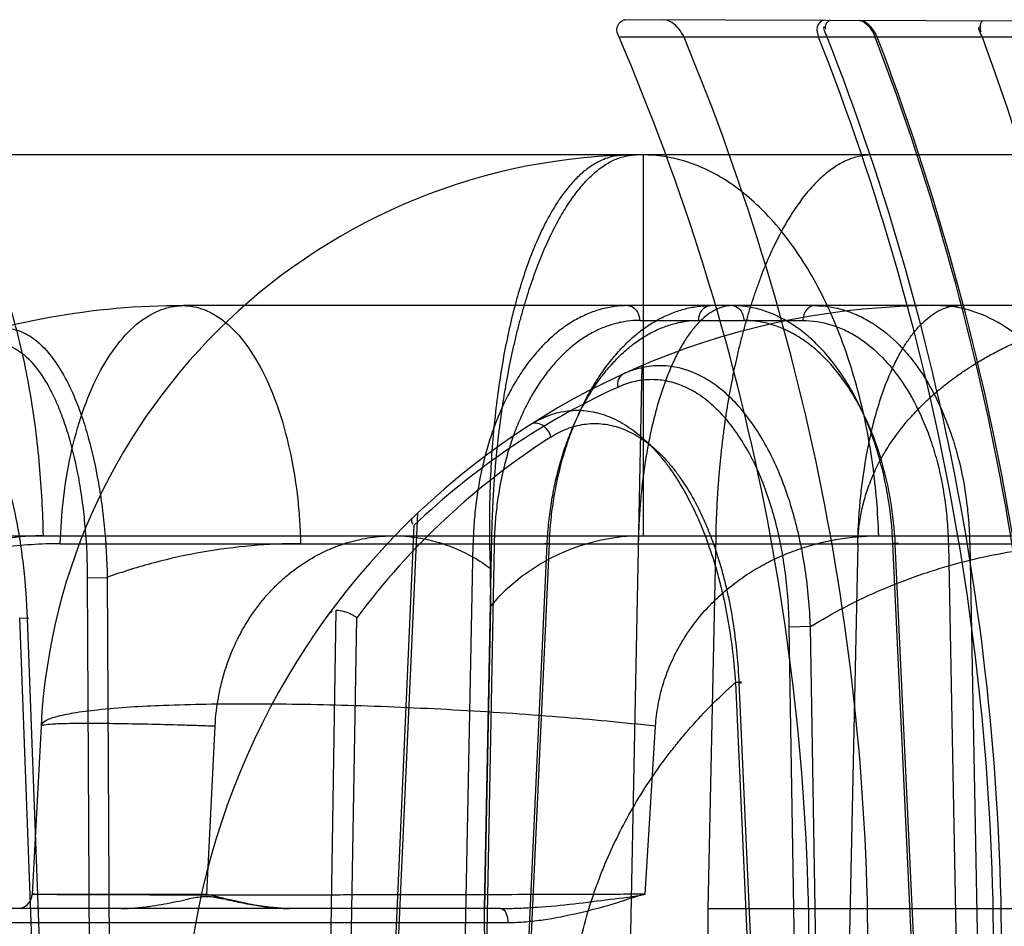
# Model space of a CAD drawing. Header units: millimetres. Extents: x 0 to 297, y 0 to 210.
# Tile 326 of 499: x 145.075 to 145.212, y 160.015 to 160.141. Entities that reach past the tile are written whole.
import ezdxf

# ---------------------------------------------------------------- set-up
doc = ezdxf.new("R2010")
doc.units = ezdxf.units.MM
doc.header["$LTSCALE"] = 16.335
doc.layers.add('INTFCLR_1', color=7, linetype='CONTINUOUS')
doc.layers.add('INTFCLR_144815', color=7, linetype='CONTINUOUS')

msp = doc.modelspace()

# ---------------------------------------------------------------- linework, layer by layer
at = {"layer": 'INTFCLR_1', "color": 9, "linetype": 'Continuous'}
for p, q in [((145.2620396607, 160.1409460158), (145.1593262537, 160.1413045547)), ((145.2627983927, 160.1388507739), (145.1584538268, 160.1388507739))]:
    msp.add_line(p, q, dxfattribs=at)
at = {"layer": 'INTFCLR_1', "color": 6, "linetype": 'Continuous'}
for centre, radius, start, end in [((144.8604348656, 160.0104647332), 0.3244969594, 359.185294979, 23.3062919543), ((144.8588220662, 160.0104647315), 0.3343146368, 359.2092219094, 22.5833847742), ((144.8604345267, 160.0104647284), 0.3502014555, 359.2450980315, 21.5064681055), ((144.8602872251, 160.0104646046), 0.3514637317, 359.2478295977, 21.4254278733), ((144.8589677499, 160.0104646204), 0.3589132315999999, 359.2634397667, 20.9595063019), ((144.8588208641, 160.0104645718), 0.3593183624, 359.2642780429, 20.9347710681), ((144.8601405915, 160.0104646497), 0.3717883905, 359.2889439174, 20.2013567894)]:
    msp.add_arc(centre, radius, start, end, dxfattribs=at)
for points, knots in [([(145.1584538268, 160.1388507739), (145.1582654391, 160.1392880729), (145.1578721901, 160.1402914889), (145.1588121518, 160.1413063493), (145.1593262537, 160.1413045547)], [0, 0, 0, 0, 0.4808365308, 1, 1, 1, 1]), ([(145.1675019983, 160.1388507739), (145.1673146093, 160.1393013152), (145.1666467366, 160.1403703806), (145.1654716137, 160.1412831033), (145.1646816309, 160.1412858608)], [0, 0, 0, 0, 0.3818295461, 1, 1, 1, 1]), ([(145.1870203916, 160.1412078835), (145.186568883, 160.1412094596), (145.1857347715, 160.1402393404), (145.1860774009, 160.139297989), (145.1862536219, 160.1388507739)], [0, 0, 0, 0, 0.484353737, 1, 1, 1, 1]), ([(145.194419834, 160.1388507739), (145.1942540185, 160.1392842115), (145.1936840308, 160.140280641), (145.1926376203, 160.1411882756), (145.1919291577, 160.1411907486)], [0, 0, 0, 0, 0.3957839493, 1, 1, 1, 1]), ([(145.1919343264, 160.1411907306), (145.1923988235, 160.1411891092), (145.1933628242, 160.140379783), (145.1939046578, 160.1394467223), (145.1941329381, 160.1388507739)], [0, 0, 0, 0, 0.421248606, 1, 1, 1, 1])]:
    msp.add_open_spline(points, degree=3, knots=knots, dxfattribs=at)
for points in [[(145.1874626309, 160.1388507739), (145.1872764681, 160.139325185), (145.1866820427, 160.1403572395), (145.1871916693, 160.1403554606)], [(145.1879235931, 160.1412047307), (145.1874480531, 160.1412063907), (145.1870153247, 160.1404244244), (145.1871890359, 160.1399817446)], [(145.2090583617, 160.1388507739), (145.2088847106, 160.139322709), (145.2082460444, 160.140329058), (145.2087489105, 160.1403273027)], [(145.2092028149, 160.141130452), (145.2086860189, 160.1411322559), (145.2086532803, 160.140110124), (145.2088317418, 160.139625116)]]:
    msp.add_open_spline(points, degree=3, dxfattribs=at)
at = {"layer": 'INTFCLR_144815', "color": 9, "linetype": 'Continuous'}
for p, q in [((145.2632842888, 160.1224647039), (145.0568235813, 160.1224647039)), ((145.1618235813, 160.1224647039), (145.1618235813, 160.0693955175)), ((145.3686807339, 160.1014647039), (145.0977518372, 160.1014647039)), ((145.1613031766, 160.099401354), (145.1840602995, 160.099401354)), ((145.127067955, 159.997991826), (145.1304030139, 160.0725610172)), ((145.1298885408, 160.0708246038), (145.1265582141, 159.9964647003)), ((145.0341136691, 160.0693955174), (145.4308861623, 160.0693955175)), ((145.0806249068, 160.0682964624), (145.4036327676, 160.0682964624)), ((145.1367670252, 159.9979918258), (145.1381259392, 160.0682964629)), ((145.1410526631, 160.0682232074), (145.1396700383, 159.9964647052)), ((145.1451100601, 159.9964647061), (145.1484395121, 160.0682232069)), ((145.1487270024, 160.0682964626), (145.145469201, 159.9979918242)), ((145.199957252, 159.9964647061), (145.196600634, 160.0682964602)), ((145.2002826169, 159.9964647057), (145.1969333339, 160.0682232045)), ((145.2043201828, 160.0682232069), (145.207292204, 160.0682964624)), ((145.2043201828, 160.0682232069), (145.2057226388, 159.9964647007)), ((145.207292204, 160.0682964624), (145.2086922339, 159.996464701)), ((145.0843793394, 160.0635331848), (145.0871743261, 160.0636064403)), ((145.0843793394, 160.0635331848), (145.0847450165, 159.996464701)), ((145.0871743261, 160.0636064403), (145.0875361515, 159.9964647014)), ((145.0772680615, 159.9964647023), (145.0749676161, 160.0579617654)), ((145.0749676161, 160.0579617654), (145.0762362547, 160.0579276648)), ((145.0749676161, 160.0579617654), (145.0762362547, 160.0579276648)), ((145.1190218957, 160.0589787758), (145.118008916, 159.997991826)), ((145.1208950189, 159.9964647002), (145.1219123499, 160.0579490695)), ((145.0783501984, 159.9964647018), (145.0760564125, 160.0578885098)), ((145.1851107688, 160.056737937), (145.1821587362, 160.0566646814)), ((145.1831701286, 159.9964647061), (145.1821587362, 160.0566646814)), ((145.1861200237, 159.9964647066), (145.1851107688, 160.056737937)), ((145.1746590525, 160.0489666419), (145.1770268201, 159.9964647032)), ((145.1751455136, 160.0488933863), (145.1775070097, 159.9964647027)), ((145.0779387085, 160.0428610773), (145.0767120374, 160.019454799)), ((145.1621125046, 160.0194547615), (145.1635422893, 160.0428609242)), ((145.0767120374, 160.0194547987), (145.101025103, 160.0194547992)), ((145.1419469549, 160.0174647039), (144.5772685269, 160.0174647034)), ((145.1429820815, 160.0154746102), (145.0441145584, 160.0154746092))]:
    msp.add_line(p, q, dxfattribs=at)
at = {"layer": 'INTFCLR_144815', "color": 6, "linetype": 'Continuous'}
for p, q in [((145.1616179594, 160.0930721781), (145.1596739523, 159.9964647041)), ((145.1397258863, 160.0174647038), (145.1407415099, 160.0693955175)), ((145.1719169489, 160.0693955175), (145.1708193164, 160.0174647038)), ((145.1410526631, 160.0682232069), (145.1381259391, 160.0682964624)), ((145.1487270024, 160.0682964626), (145.1480078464, 160.0682816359)), ((145.1487270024, 160.0682964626), (145.1480078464, 160.0682816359)), ((145.1917144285, 160.0682964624), (145.1901625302, 159.9964647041)), ((145.1405104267, 160.0648696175), (145.1405502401, 160.0596011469)), ((145.1405502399, 160.0596011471), (145.1397258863, 160.0174647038)), ((145.101025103, 160.0194547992), (145.1021902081, 160.0428613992)), ((145.1708193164, 160.0174647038), (145.170845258, 160.0109532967)), ((145.1708193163, 160.0174647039), (145.3076205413, 160.0174647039))]:
    msp.add_line(p, q, dxfattribs=at)
at = {"layer": 'INTFCLR_144815', "color": 7, "linetype": 'Continuous'}
msp.add_line((145.1024254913, 160.0189737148), (145.1033567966, 160.018800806), dxfattribs=at)
at = {"layer": 'INTFCLR_144815', "color": 9, "linetype": 'Continuous'}
for centre, radius, start, end in [((145.1618235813, 160.0384647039), 0.084, 90.0000000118, 176.9999999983), ((145.0977518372, 159.9964647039), 0.105, 90.0000000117, 110.4462101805), ((145.2027518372, 159.9964647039), 0.105, 90.0000000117, 176.9999999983), ((145.2010530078, 159.9965016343), 0.1028996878, 114.572943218, 133.7563142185), ((145.2044500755, 159.9965019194), 0.1028992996, 122.6350807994, 143.3332879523), ((145.1618235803, 160.0413955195), 0.0279999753, 89.99999790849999, 139.4432394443), ((145.0746149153, 160.0195647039), 0.0021, 270.0000000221, 357.0000000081)]:
    msp.add_arc(centre, radius, start, end, dxfattribs=at)
at = {"layer": 'INTFCLR_144815', "color": 6, "linetype": 'Continuous'}
msp.add_ellipse((144.8596077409, 158.7217650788), major_axis=(0, 7.284284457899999), ratio=0.0390783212, start_param=-1.4483509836, end_param=-1.3919686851, dxfattribs=at)
at = {"layer": 'INTFCLR_144815', "color": 9, "linetype": 'Continuous'}
for points, knots in [([(145.0568235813, 160.1224647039), (145.0581203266, 160.1224647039), (145.0610328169, 160.1217234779), (145.0649864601, 160.1186123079), (145.0686519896, 160.1135863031), (145.0719024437, 160.1067591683), (145.0745808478, 160.0984392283), (145.0765642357, 160.0891012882), (145.0778027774, 160.07930563), (145.0781583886, 160.0726801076), (145.0782242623, 160.0693955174)], [0, 0, 0, 0, 0.0639202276, 0.1425429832, 0.2433331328, 0.368165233, 0.5137645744, 0.6732389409, 0.8380607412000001, 1, 1, 1, 1]), ([(145.194618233, 160.0693955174), (145.1945171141, 160.0726857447), (145.1939674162, 160.0793493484), (145.1920531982, 160.0891902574), (145.1889790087, 160.098585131), (145.1848107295, 160.1069675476), (145.1797294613, 160.1138404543), (145.173998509, 160.1188495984), (145.1679499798, 160.1218129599), (145.1637811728, 160.1224647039), (145.161823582, 160.1224647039)], [0, 0, 0, 0, 0.1453757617, 0.2946538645, 0.4417901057, 0.5806221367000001, 0.7063563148, 0.8169234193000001, 0.9135464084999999, 1, 1, 1, 1]), ([(145.0806249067, 160.0682964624), (145.0806776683, 160.0703510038), (145.0809634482, 160.0745032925), (145.0819587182, 160.0806394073), (145.0835552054, 160.0864938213), (145.0857159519, 160.0917158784), (145.0883488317, 160.0960025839), (145.0913196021, 160.0991472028), (145.0940669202, 160.1007794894), (145.0959774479, 160.1013049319), (145.0970012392, 160.1014422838), (145.0975036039, 160.1014647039), (145.0977518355, 160.1014647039)], [0, 0, 0, 0, 0.1530411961, 0.3094659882, 0.4621804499, 0.6039100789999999, 0.7289310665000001, 0.8347633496, 0.923165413, 0.9626138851, 0.9815155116, 1, 1, 1, 1]), ([(145.0977518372, 160.1014647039), (145.0987341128, 160.1014647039), (145.1008785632, 160.1010331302), (145.1039082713, 160.0991307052), (145.1067416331, 160.0959850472), (145.1092483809, 160.0917015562), (145.1113080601, 160.0864838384), (145.1128300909, 160.0806335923), (145.1136239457, 160.0755055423), (145.1139411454, 160.0718700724), (145.1140408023, 160.0700690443), (145.114081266, 160.0690529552), (145.1140962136, 160.0685480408), (145.1141023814, 160.0682964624)], [0, 0, 0, 0, 0.0740509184, 0.1604989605, 0.2652864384, 0.3902467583, 0.5327638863, 0.6868796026, 0.8450570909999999, 0.9233402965, 0.9619201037, 0.981028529, 1, 1, 1, 1]), ([(145.1596714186, 160.1014647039), (145.1599224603, 160.1014647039), (145.1604592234, 160.1012927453), (145.1611171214, 160.1005543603), (145.1612973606, 160.099830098), (145.1613031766, 160.099401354)], [0, 0, 0, 0, 0.2620893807, 0.5523467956, 1, 1, 1, 1]), ([(145.1695358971, 160.099401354), (145.1695401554, 160.0997152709), (145.1696563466, 160.1003241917), (145.1701667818, 160.1011579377), (145.1708162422, 160.1014647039), (145.171167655, 160.1014647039)], [0, 0, 0, 0, 0.3284164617, 0.6323895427, 1, 1, 1, 1]), ([(145.1966006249, 160.0682964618), (145.19649988, 160.0704907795), (145.1961562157, 160.073758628), (145.1954100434, 160.077498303), (145.1948899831, 160.0795811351), (145.1940402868, 160.0825667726), (145.1927940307, 160.0858994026), (145.1912129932, 160.0890132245), (145.1902427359, 160.090667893), (145.1887843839, 160.09293338), (145.1871236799, 160.0950060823), (145.1852592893, 160.0967906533), (145.1840341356, 160.0978420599), (145.1818664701, 160.0994091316), (145.1794651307, 160.1005515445), (145.1773489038, 160.1011179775), (145.1759570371, 160.1013835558), (145.1748979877, 160.1014647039), (145.1741958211, 160.1014647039)], [0, 0, 0, 0, 0.1509213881, 0.2250374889, 0.2618772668, 0.2983843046, 0.4383152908, 0.5053450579, 0.538117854, 0.5700538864, 0.690481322, 0.7191733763, 0.7473256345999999, 0.8013345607, 0.9027109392, 0.9273849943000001, 0.9517570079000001, 1, 1, 1, 1]), ([(145.1741958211, 160.1014647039), (145.174511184, 160.1014647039), (145.1752171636, 160.1011700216), (145.1757240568, 160.1002985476), (145.1758240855, 160.0996588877), (145.175827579, 160.099401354)], [0, 0, 0, 0, 0.3298815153, 0.7305851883, 1, 1, 1, 1]), ([(145.1856920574, 160.1014647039), (145.1853766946, 160.1014647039), (145.1846707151, 160.1011700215), (145.1841638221, 160.1002985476), (145.184063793, 160.0996588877), (145.1840602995, 160.099401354)], [0, 0, 0, 0, 0.3298814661, 0.7305851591, 1, 1, 1, 1]), ([(145.1856920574, 160.1014647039), (145.187090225, 160.1014647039), (145.1892245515, 160.1011340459), (145.1915516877, 160.1002305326), (145.1928651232, 160.0995621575), (145.1948724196, 160.0983679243), (145.1970514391, 160.0965378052), (145.1989448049, 160.0943679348), (145.1999952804, 160.0929742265), (145.2015618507, 160.0906813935), (145.2028931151, 160.0881647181), (145.204004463, 160.0855002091), (145.2047170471, 160.0835968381), (145.2058149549, 160.0801027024), (145.2065650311, 160.0764644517), (145.2069737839, 160.0732653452), (145.2071859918, 160.0710657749), (145.2072696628, 160.0694058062), (145.207292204, 160.0682964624)], [0, 0, 0, 0, 0.0967726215, 0.1466634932, 0.1724126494, 0.1986879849, 0.3082506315, 0.3671893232, 0.3978419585, 0.428988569, 0.5593572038, 0.5937401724, 0.6288229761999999, 0.6999849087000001, 0.8470743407, 0.8850523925, 0.9232021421, 1, 1, 1, 1]), ([(145.2263114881, 160.0682964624), (145.2262387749, 160.0703548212), (145.2258419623, 160.0745327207), (145.2244606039, 160.0806977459), (145.2222400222, 160.0865851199), (145.2192274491, 160.0918359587), (145.2155557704, 160.0961318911), (145.2114321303, 160.0992442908), (145.2077404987, 160.100798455), (145.2051824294, 160.1013060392), (145.2037823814, 160.1014423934), (145.2030931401, 160.1014647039), (145.2027518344, 160.1014647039)], [0, 0, 0, 0, 0.1386504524, 0.2817150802, 0.4241078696, 0.5606356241, 0.6872225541, 0.8019503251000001, 0.9053638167, 0.9536163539, 0.9770240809, 1, 1, 1, 1]), ([(145.1613031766, 160.099401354), (145.1607211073, 160.0994013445), (145.1595499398, 160.0993227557), (145.1578118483, 160.0989687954), (145.1561026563, 160.0983812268), (145.1544354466, 160.0975664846), (145.1528227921, 160.0965305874), (145.1512761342, 160.0952815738), (145.1498053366, 160.0938290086), (145.1484205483, 160.0921828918), (145.1471306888, 160.0903553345), (145.1459456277, 160.0883590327), (145.1448727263, 160.0862088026), (145.1439198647, 160.0839191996), (145.1430931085, 160.0815058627), (145.1423988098, 160.0789855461), (145.1418418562, 160.0763772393), (145.1414257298, 160.0737008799), (145.1411540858, 160.0709758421), (145.1410703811, 160.0691431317), (145.1410526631, 160.0682232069)], [0, 0, 0, 0, 0.0428598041, 0.0861260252, 0.1302454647, 0.1755806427, 0.2224378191, 0.2710811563, 0.3217017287, 0.3744176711, 0.4292701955, 0.4862291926, 0.5451979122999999, 0.6060681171, 0.6687039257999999, 0.732915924, 0.7984459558, 0.8649858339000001, 0.9322501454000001, 1, 1, 1, 1]), ([(145.1484395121, 160.0682232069), (145.1484822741, 160.0691449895), (145.1486161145, 160.0709814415), (145.1489624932, 160.0737096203), (145.1494521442, 160.0763878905), (145.1500805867, 160.0789964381), (145.1508437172, 160.0815158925), (145.1517362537, 160.0839282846), (145.1527516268, 160.0862172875), (145.1538833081, 160.0883670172), (145.1551228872, 160.0903625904), (145.1564624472, 160.0921891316), (145.1578917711, 160.0938341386), (145.1594018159, 160.0952857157), (145.160982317, 160.0965339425), (145.1626229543, 160.097568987), (145.1643114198, 160.0983826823), (145.1660346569, 160.0989691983), (145.1677798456, 160.0993225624), (145.1689535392, 160.0994013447), (145.1695358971, 160.099401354)], [0, 0, 0, 0, 0.0673777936, 0.1343722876, 0.200708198, 0.266075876, 0.330185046, 0.3928123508, 0.4537711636, 0.5128970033, 0.5700590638, 0.6251471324, 0.6781122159, 0.7289825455, 0.7778651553, 0.8249141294, 0.8703389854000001, 0.9144084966, 0.9574782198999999, 1, 1, 1, 1]), ([(145.1969333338, 160.0682232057), (145.196837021, 160.0702859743), (145.1965114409, 160.0733578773), (145.1958064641, 160.076872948), (145.195315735, 160.0788307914), (145.1945140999, 160.0816374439), (145.1933393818, 160.0847703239), (145.1918493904, 160.0876970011), (145.1909352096, 160.0892523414), (145.1895612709, 160.0913821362), (145.18799696, 160.0933303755), (145.1862415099, 160.0950077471), (145.1850879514, 160.0959961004), (145.1830469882, 160.0974692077), (145.1807866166, 160.0985428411), (145.1787949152, 160.0990755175), (145.177484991, 160.0993251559), (145.1764883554, 160.0994013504), (145.175827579, 160.099401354)], [0, 0, 0, 0, 0.1508433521, 0.2249273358, 0.2617537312, 0.2982487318, 0.4381452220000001, 0.5051692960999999, 0.5379420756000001, 0.5698801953, 0.6903298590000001, 0.719030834, 0.7471927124, 0.801223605, 0.9026576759, 0.9273466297, 0.9517322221, 1, 1, 1, 1]), ([(145.1840602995, 160.099401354), (145.1853730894, 160.0994013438), (145.1873771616, 160.0990906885), (145.1895616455, 160.0982410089), (145.1907945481, 160.0976128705), (145.1926787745, 160.0964902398), (145.1947238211, 160.0947699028), (145.1964999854, 160.0927302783), (145.1974853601, 160.0914202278), (145.198954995, 160.0892648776), (145.200203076, 160.0868991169), (145.2012447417, 160.0843946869), (145.2019126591, 160.0826054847), (145.2029414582, 160.0793208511), (145.2036430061, 160.075900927), (145.2040247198, 160.0728939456), (145.204222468, 160.0708263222), (145.2042997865, 160.0692659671), (145.2043201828, 160.0682232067)], [0, 0, 0, 0, 0.0967196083, 0.1465814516, 0.1723154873, 0.1985769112, 0.3080980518, 0.3670223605, 0.3976698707, 0.4288128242, 0.5591855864, 0.5935743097, 0.628665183, 0.699848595, 0.8469952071, 0.8849909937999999, 0.923160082, 1, 1, 1, 1]), ([(145.07144016, 160.0981145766), (145.0723971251, 160.0983622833), (145.0739986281, 160.0983522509), (145.0756684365, 160.0976585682), (145.0766123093, 160.0970855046), (145.0781461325, 160.095933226), (145.0794698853, 160.0943616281), (145.0806259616, 160.0925799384), (145.0814479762, 160.0911594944), (145.082406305, 160.0892005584), (145.0832446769, 160.0870938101), (145.0838677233, 160.0852802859), (145.0847928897, 160.0822913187), (145.0855172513, 160.0791637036), (145.0860792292, 160.0759386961), (145.0864248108, 160.0736572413), (145.0869128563, 160.0695518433), (145.0871212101, 160.0659957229), (145.0871743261, 160.063606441)], [0, 0, 0, 0, 0.0715343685, 0.1095653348, 0.1299825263, 0.1513156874, 0.2482079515, 0.2760557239, 0.30514592, 0.3668895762, 0.4336871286, 0.4690921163, 0.5056384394, 0.6600890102, 0.7008801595, 0.742547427, 0.8270538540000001, 1, 1, 1, 1]), ([(145.0700482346, 160.096118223), (145.0709445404, 160.0963501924), (145.07244443, 160.0963409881), (145.07400433, 160.0956847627), (145.074883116, 160.095143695), (145.0763104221, 160.0940556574), (145.0775360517, 160.0925728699), (145.0786011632, 160.0908934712), (145.0793575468, 160.0895532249), (145.0802355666, 160.0877047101), (145.0809995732, 160.0857177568), (145.0815639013, 160.0840069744), (145.082398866, 160.0811846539), (145.0830403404, 160.0782321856), (145.0835268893, 160.0751888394), (145.0838216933, 160.0730335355), (145.0842245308, 160.0691516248), (145.0843668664, 160.0657909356), (145.0843793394, 160.0635331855)], [0, 0, 0, 0, 0.0712750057, 0.1090843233, 0.1293826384, 0.1505957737, 0.2470602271, 0.2748170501, 0.3038273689, 0.3654517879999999, 0.4321757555, 0.4675691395, 0.5041169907, 0.6587355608, 0.6996159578, 0.7413933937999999, 0.8261857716, 1, 1, 1, 1]), ([(145.1851107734, 160.056737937), (145.1850148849, 160.0593920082), (145.1846631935, 160.0633466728), (145.1838553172, 160.0678843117), (145.1832824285, 160.0704105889), (145.1823429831, 160.0740051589), (145.1809410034, 160.0780058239), (145.1788540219, 160.0821931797), (145.1771269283, 160.0849738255), (145.1752249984, 160.0874087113), (145.1734808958, 160.0891485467), (145.1720115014, 160.0903230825), (145.1705489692, 160.0913139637), (145.1686520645, 160.092284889), (145.1666440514, 160.0928709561), (145.1650304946, 160.09307911), (145.1634229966, 160.0931188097), (145.1613941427, 160.09284576), (145.1598433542, 160.0923007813), (145.1590874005, 160.091955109)], [0, 0, 0, 0, 0.1568630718, 0.2338628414, 0.272099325, 0.3098286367, 0.4533177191, 0.5213139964, 0.5858671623, 0.6463187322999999, 0.7034258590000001, 0.7308915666, 0.7573216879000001, 0.8076814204, 0.8560835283, 0.8799955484, 0.9036176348, 0.9509035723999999, 1, 1, 1, 1]), ([(145.0760564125, 160.0578885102), (145.0759677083, 160.0602618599), (145.075713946, 160.0637913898), (145.0751805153, 160.0678650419), (145.0748105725, 160.0701341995), (145.0742132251, 160.0733504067), (145.0733419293, 160.0769418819), (145.0721941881, 160.0803525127), (145.0714900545, 160.0821396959), (145.0704684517, 160.0844781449), (145.0692896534, 160.0866360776), (145.0678744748, 160.0884825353), (145.066998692, 160.0894770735), (145.0658721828, 160.0905050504), (145.0646360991, 160.0912594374), (145.0636358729, 160.091638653), (145.062180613, 160.0919870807), (145.0608686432, 160.0918104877), (145.0599623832, 160.091431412)], [0, 0, 0, 0, 0.1730886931, 0.25758449, 0.299355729, 0.3406285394, 0.4959960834, 0.5681057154, 0.6027433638, 0.635939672, 0.7541532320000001, 0.7804338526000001, 0.8053758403, 0.8506741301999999, 0.8910643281, 0.9100052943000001, 0.9284072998, 1, 1, 1, 1]), ([(145.1590874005, 160.091955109), (145.1587835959, 160.0918161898), (145.1582563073, 160.0912228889), (145.1582068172, 160.090462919), (145.1582620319, 160.0900819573)], [0, 0, 0, 0, 0.4646158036, 1, 1, 1, 1]), ([(145.1821587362, 160.0566646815), (145.1821158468, 160.0591856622), (145.1818547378, 160.0629423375), (145.1811668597, 160.0672572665), (145.1806670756, 160.0696555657), (145.1798385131, 160.0730610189), (145.1785803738, 160.0768523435), (145.1766762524, 160.0808227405), (145.1750908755, 160.0834560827), (145.1733372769, 160.0857621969), (145.1717219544, 160.0874104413), (145.170357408, 160.0885229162), (145.1689978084, 160.0894615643), (145.1672301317, 160.090382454), (145.1653537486, 160.090937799), (145.1638440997, 160.0911368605), (145.1623369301, 160.0911764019), (145.1604305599, 160.090921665), (145.1589735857, 160.0904073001), (145.1582620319, 160.0900819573)], [0, 0, 0, 0, 0.1581900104, 0.2356115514, 0.2740051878, 0.3118556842, 0.4555174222, 0.5234378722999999, 0.5878145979, 0.6480219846, 0.7048209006, 0.7321136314, 0.758373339, 0.8083894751, 0.8564744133, 0.8802549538, 0.9037666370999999, 0.9509117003, 1, 1, 1, 1]), ([(145.1461267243, 160.0848875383), (145.1468840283, 160.0853725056), (145.1484556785, 160.0861858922), (145.1505823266, 160.0867539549), (145.1522879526, 160.0869019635), (145.1540020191, 160.0868536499), (145.1557139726, 160.0865039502), (145.1573694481, 160.0858839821), (145.1590506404, 160.0850585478), (145.1610907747, 160.0836703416), (145.1629493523, 160.0819272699), (145.1643619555, 160.0803196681), (145.16575909, 160.078516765), (145.1673767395, 160.0760192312), (145.1687853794, 160.0733110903), (145.1698110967, 160.0709988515), (145.1707809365, 160.0685627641), (145.1716269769, 160.0660392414), (145.1723576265, 160.0634412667), (145.1730214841, 160.060760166), (145.1739842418, 160.055958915), (145.174467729, 160.0517725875), (145.1746590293, 160.048966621)], [0, 0, 0, 0, 0.0497432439, 0.0971253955, 0.12068485, 0.1442484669, 0.1917974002, 0.216416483, 0.2419161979, 0.2952365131, 0.352184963, 0.382386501, 0.4135524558, 0.4782792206, 0.5466654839, 0.5821791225, 0.6181690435, 0.6916724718, 0.7292600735, 0.7674331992, 0.8444288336, 1, 1, 1, 1]), ([(145.1489578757, 160.083155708), (145.1488847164, 160.0834690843), (145.14859724, 160.0841097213), (145.1478634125, 160.0848402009), (145.1469368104, 160.0851727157), (145.1463388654, 160.0850233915), (145.1461267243, 160.0848875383)], [0, 0, 0, 0, 0.2550917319, 0.5430325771, 0.8003098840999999, 1, 1, 1, 1]), ([(145.1489578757, 160.083155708), (145.1496737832, 160.0836138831), (145.1511547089, 160.0843844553), (145.1531595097, 160.084919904), (145.1547629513, 160.085058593), (145.1563696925, 160.085010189), (145.1579722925, 160.0846778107), (145.1595182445, 160.0840878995), (145.1610850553, 160.083302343), (145.1629827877, 160.0819832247), (145.1647028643, 160.0803270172), (145.166006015, 160.0788000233), (145.16729328, 160.0770861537), (145.168776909, 160.0747106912), (145.1700585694, 160.0721361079), (145.1709864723, 160.0699371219), (145.1718591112, 160.0676164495), (145.1726120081, 160.0652120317), (145.173254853, 160.0627364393), (145.1738329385, 160.0601768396), (145.1746526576, 160.0555809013), (145.1750237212, 160.0515775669), (145.1751455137, 160.0488933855)], [0, 0, 0, 0, 0.0497857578, 0.09702488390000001, 0.1204554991, 0.1438593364, 0.190999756, 0.2153894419, 0.2406578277, 0.2935001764, 0.3500181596, 0.3800308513, 0.4110242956, 0.4754942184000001, 0.5437518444, 0.5792497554, 0.6152630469, 0.6889423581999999, 0.7266831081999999, 0.7650595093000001, 0.8426161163, 1, 1, 1, 1]), ([(145.0782242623, 160.0693955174), (145.0772739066, 160.06939542), (145.075378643, 160.0693171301), (145.0725592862, 160.0689650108), (145.0702448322, 160.0684785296), (145.068418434, 160.067972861), (145.0666120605, 160.0673887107), (145.0644120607, 160.0665177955), (145.0618831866, 160.0652528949), (145.0598816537, 160.0640195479), (145.0583498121, 160.0629260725), (145.056871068, 160.0617624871), (145.0551356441, 160.0601895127), (145.0532521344, 160.0581218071), (145.0518606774, 160.0562578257), (145.0508635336, 160.0546857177), (145.0499486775, 160.0530678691), (145.0489694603, 160.0509700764), (145.0480676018, 160.0483489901), (145.0475521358, 160.0460934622), (145.0472881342, 160.0442555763), (145.0472067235, 160.0433263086), (145.0471789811, 160.0428609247)], [0, 0, 0, 0, 0.063431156, 0.1264340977, 0.1894382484, 0.2210834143, 0.2528896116, 0.3161184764, 0.3787953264, 0.4413856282, 0.4728085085, 0.504375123, 0.5669373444, 0.6288857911, 0.6907827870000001, 0.7219098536, 0.7530954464, 0.8147885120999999, 0.8761207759, 0.9377783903, 0.9688829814, 1, 1, 1, 1]), ([(145.1021901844, 160.0428609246), (145.1022612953, 160.0442863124), (145.1025119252, 160.0464131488), (145.103053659, 160.0488399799), (145.1034311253, 160.0501987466), (145.1040535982, 160.0521739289), (145.1049629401, 160.0543869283), (145.1060820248, 160.0564667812), (145.1067666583, 160.0575948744), (145.1078133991, 160.0591918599), (145.1091671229, 160.060919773), (145.1106705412, 160.0624724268), (145.1115498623, 160.0632901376), (145.1128592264, 160.0644268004), (145.1149089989, 160.0659207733), (145.1173551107, 160.0672286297), (145.1193441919, 160.0680385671), (145.1213127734, 160.0686850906), (145.1233141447, 160.0691210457), (145.1262991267, 160.0694573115), (145.1292877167, 160.0693837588), (145.1326856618, 160.0687219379), (145.1347974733, 160.068008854), (145.1361695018, 160.0674186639), (145.1370811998, 160.0669905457), (145.1385664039, 160.0662022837), (145.1397661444, 160.0654182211), (145.1405104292, 160.0648696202)], [0, 0, 0, 0, 0.0785515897, 0.1173953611, 0.1367855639, 0.1561520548, 0.2313760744, 0.2679570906, 0.2860681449, 0.3039893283, 0.3730499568, 0.4064089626, 0.4228702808, 0.4391259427, 0.5018360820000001, 0.5619827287, 0.5912881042, 0.6199571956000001, 0.6759585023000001, 0.7035977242, 0.7852407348, 0.8391385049, 0.8936825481, 0.9075051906, 0.9213412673, 0.9491084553, 1, 1, 1, 1]), ([(145.1635422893, 160.0428609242), (145.1636024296, 160.0438492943), (145.1638378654, 160.0458083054), (145.1644130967, 160.0482019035), (145.1650296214, 160.0500591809), (145.1657463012, 160.0518717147), (145.166820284, 160.0540430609), (145.1681131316, 160.0560763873), (145.1692602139, 160.0576085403), (145.1704769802, 160.0590700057), (145.1721170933, 160.0607688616), (145.1742551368, 160.0625988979), (145.1765353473, 160.0642118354), (145.1789299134, 160.0656071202), (145.1814149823, 160.0667802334), (145.1835478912, 160.0675788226), (145.1852850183, 160.0681105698), (145.1870363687, 160.0685691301), (145.1892480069, 160.0690092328), (145.1919270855, 160.0693255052), (145.1937213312, 160.069394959), (145.194618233, 160.0693955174)], [0, 0, 0, 0, 0.0660669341, 0.1312961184, 0.1638831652, 0.1965747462, 0.261280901, 0.325166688, 0.3570371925, 0.3889348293, 0.452000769, 0.5143242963, 0.5764394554, 0.638100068, 0.6990002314, 0.7595774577, 0.7898744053, 0.8201822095, 0.8803397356, 0.9401578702, 1, 1, 1, 1]), ([(145.0806249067, 160.0682964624), (145.0779215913, 160.0682963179), (145.0724574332, 160.067928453), (145.0664031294, 160.0666829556), (145.0624108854, 160.0655034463), (145.0602345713, 160.0647776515), (145.0582477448, 160.0640287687), (145.0543424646, 160.0624030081), (145.0513550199, 160.0608676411), (145.0489444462, 160.0594177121)], [0, 0, 0, 0, 0.2436289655, 0.4918676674, 0.5552007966, 0.6187534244, 0.6985806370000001, 0.7464829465, 1, 1, 1, 1]), ([(145.1141023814, 160.0682964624), (145.1118132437, 160.0682958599), (145.1072346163, 160.0681006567), (145.1004062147, 160.0672141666), (145.0936922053, 160.0657444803), (145.0893151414, 160.0643805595), (145.0871743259, 160.0636064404)], [0, 0, 0, 0, 0.2500726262, 0.499916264, 0.7513103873, 1, 1, 1, 1]), ([(145.185110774, 160.0567379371), (145.1866550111, 160.0576894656), (145.1899506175, 160.0595600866), (145.19496054, 160.0619317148), (145.1992928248, 160.0636125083), (145.2026977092, 160.0647366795), (145.2078884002, 160.0662514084), (145.2157397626, 160.0678321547), (145.2228162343, 160.0682964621), (145.2263114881, 160.0682964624)], [0, 0, 0, 0, 0.1256183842, 0.2621812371, 0.3835069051, 0.4471817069, 0.5104573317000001, 0.7579366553, 1, 1, 1, 1]), ([(145.1969333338, 160.0682232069), (145.1970854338, 160.0682359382), (145.1977968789, 160.0683344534), (145.196862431, 160.0683024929), (145.1966006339, 160.0682964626)], [0, 0, 0, 0, 0.3682327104, 1, 1, 1, 1]), ([(145.1969333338, 160.0682232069), (145.1970854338, 160.0682359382), (145.1977968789, 160.0683344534), (145.196862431, 160.0683024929), (145.1966006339, 160.0682964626)], [0, 0, 0, 0, 0.3682327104, 1, 1, 1, 1]), ([(145.1514806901, 160.0019599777), (145.1516537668, 160.0049595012), (145.1524103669, 160.0108996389), (145.1541559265, 160.0173978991), (145.1556599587, 160.0215799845), (145.1567501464, 160.0243200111), (145.1588618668, 160.0289524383), (145.1617558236, 160.0339692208), (145.1646592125, 160.0380664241), (145.1664098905, 160.040313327), (145.1690912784, 160.0435497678), (145.1718641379, 160.0464309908), (145.1742885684, 160.0486364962), (145.1746589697, 160.0489665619)], [0, 0, 0, 0, 0.1676547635, 0.3329377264, 0.3742669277, 0.4156276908, 0.4974580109, 0.658188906, 0.7377985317, 0.7775332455, 0.8171046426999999, 0.9723157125, 1, 1, 1, 1]), ([(145.1751455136, 160.0488933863), (145.1752707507, 160.0489046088), (145.1759218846, 160.0490223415), (145.1749448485, 160.0489729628), (145.1746590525, 160.0489666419)], [0, 0, 0, 0, 0.3054845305, 1, 1, 1, 1]), ([(145.1751455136, 160.0488933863), (145.1752707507, 160.0489046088), (145.1759218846, 160.0490223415), (145.1749448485, 160.0489729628), (145.1746590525, 160.0489666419)], [0, 0, 0, 0, 0.3054845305, 1, 1, 1, 1]), ([(145.1635422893, 160.0428609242), (145.159054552, 160.0433591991), (145.1496931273, 160.0442305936), (145.1354082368, 160.0451844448), (145.1210167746, 160.0457943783), (145.1075237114, 160.0460195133), (145.0958818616, 160.0458544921), (145.0877063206, 160.0453769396), (145.082718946, 160.0447678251), (145.0802332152, 160.0442361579), (145.0786964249, 160.0437745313), (145.077953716, 160.0431457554), (145.0779387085, 160.0428610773)], [0, 0, 0, 0, 0.1570271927, 0.3269078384, 0.4978357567, 0.6579291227, 0.7960917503, 0.9028482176, 0.942148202, 0.9712757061, 0.9900861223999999, 1, 1, 1, 1]), ([(145.1021901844, 160.0428609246), (145.101746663, 160.0428757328), (145.1008660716, 160.0429049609), (145.0991335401, 160.0429594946), (145.0962498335, 160.0430450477), (145.0923901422, 160.0431431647), (145.0881891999, 160.0432192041), (145.0850792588, 160.0432449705), (145.0829428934, 160.0432372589), (145.0816294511, 160.0432196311), (145.0805123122, 160.043189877), (145.0794466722, 160.0431420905), (145.0786027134, 160.0430748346), (145.0781100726, 160.0429807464), (145.0779409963, 160.0429047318), (145.0779387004, 160.0428609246)], [0, 0, 0, 0, 0.0547764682, 0.1087554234, 0.2139605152, 0.4108819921, 0.5853297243, 0.7325688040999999, 0.7947945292, 0.8489695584, 0.8948470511, 0.9323141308, 0.9819931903, 0.9945852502, 1, 1, 1, 1]), ([(145.1621128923, 160.0194547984), (145.1612420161, 160.0194512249), (145.1598171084, 160.0194455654), (145.157826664, 160.0194380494), (145.1543833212, 160.0194255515), (145.1489729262, 160.0194078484), (145.1436149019, 160.0193930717), (145.1399566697, 160.0193840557), (145.1375719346, 160.0193784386), (145.1332193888, 160.0193689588), (145.1282574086, 160.019359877), (145.1239280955, 160.0193534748), (145.1214661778, 160.0193502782), (145.1178561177, 160.0193460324), (145.112608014, 160.0193414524), (145.1068956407, 160.019339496), (145.1025335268, 160.019340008), (145.0985302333, 160.0193418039), (145.0947412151, 160.0193454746), (145.0911763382, 160.0193513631), (145.0880984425, 160.0193580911), (145.0847682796, 160.0193679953), (145.0817983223, 160.0193824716), (145.0800393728, 160.0193940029), (145.0792240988, 160.0194020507), (145.0785651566, 160.0194056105), (145.0779215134, 160.0194301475), (145.0772494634, 160.0193972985), (145.07697988, 160.0194840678), (145.0767098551, 160.0194131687), (145.0767120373, 160.0194547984)], [0, 0, 0, 0, 0.030592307, 0.0500544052, 0.069920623, 0.1515504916, 0.2401112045, 0.2581374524, 0.2800568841, 0.3238821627, 0.4110335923, 0.4543610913, 0.4759619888, 0.4975156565, 0.581174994, 0.6603168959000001, 0.6981793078, 0.7344068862, 0.800944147, 0.831279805, 0.8596332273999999, 0.9090659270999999, 0.9482527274, 0.9639875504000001, 0.9708204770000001, 0.9769370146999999, 0.9869971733, 0.9941881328, 0.9985356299, 1, 1, 1, 1]), ([(145.162112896, 160.0194547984), (145.1605298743, 160.0190904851), (145.1574667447, 160.0179558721), (145.1527239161, 160.0167480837), (145.1487136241, 160.0159290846), (145.1454515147, 160.015550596), (145.1438064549, 160.0154734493), (145.1429820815, 160.0154746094)], [0, 0, 0, 0, 0.2484990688, 0.4979266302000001, 0.7484010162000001, 0.8738882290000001, 1, 1, 1, 1]), ([(145.1419469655, 160.0174647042), (145.1424692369, 160.0174647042), (145.1429105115, 160.0164360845), (145.1429756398, 160.015723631), (145.1429820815, 160.0154746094)], [0, 0, 0, 0, 0.6770643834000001, 1, 1, 1, 1])]:
    msp.add_open_spline(points, degree=3, knots=knots, dxfattribs=at)
at = {"layer": 'INTFCLR_144815', "color": 6, "linetype": 'Continuous'}
for points, knots in [([(145.1589125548, 160.1224141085), (145.1586056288, 160.1224034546), (145.1579882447, 160.1223419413), (145.1570300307, 160.1221220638), (145.1559912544, 160.1217384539), (145.1548291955, 160.1211203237), (145.153555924, 160.1202011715), (145.152211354, 160.118938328), (145.1508576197, 160.1173326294), (145.1495396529, 160.1154119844), (145.148273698, 160.1131938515), (145.1470719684, 160.1106841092), (145.1459296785, 160.1078616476), (145.1448777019, 160.1047854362), (145.1438998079, 160.1013903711), (145.1430255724, 160.0977527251), (145.1422580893, 160.0938539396), (145.1416174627, 160.0897921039), (145.1411037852, 160.085565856), (145.1407203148, 160.0811905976), (145.1404795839, 160.0767786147), (145.1403761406, 160.0724987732), (145.1403910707, 160.068545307), (145.1404635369, 160.066045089), (145.1405102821, 160.0648698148)], [0, 0, 0, 0, 0.0143717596, 0.0289408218, 0.0458976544, 0.066039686, 0.09034599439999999, 0.1191655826, 0.1521424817, 0.188435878, 0.2280250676, 0.2715431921, 0.3185552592, 0.3704357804, 0.4236127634, 0.4838365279, 0.5454551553, 0.6095167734, 0.6762233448, 0.7446455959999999, 0.8150114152, 0.8829607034, 0.9449576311, 1, 1, 1, 1]), ([(145.1407415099, 160.0693955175), (145.1407544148, 160.0700565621), (145.1407889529, 160.0713772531), (145.140867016, 160.0733549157), (145.1409712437, 160.0753257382), (145.1411015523, 160.0772874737), (145.1412578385, 160.0792379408), (145.1414400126, 160.0811750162), (145.1416479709, 160.0830965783), (145.1418815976, 160.0850004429), (145.1421407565, 160.0868843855), (145.1424252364, 160.0887461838), (145.142734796, 160.0905835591), (145.1430691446, 160.0923941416), (145.1434279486, 160.0941754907), (145.1438108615, 160.0959251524), (145.1442175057, 160.0976406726), (145.1446475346, 160.0993195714), (145.1451005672, 160.1009593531), (145.1455760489, 160.1025575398), (145.1460733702, 160.1041115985), (145.1465919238, 160.1056189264), (145.1471310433, 160.1070769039), (145.1476900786, 160.1084829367), (145.1482683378, 160.1098344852), (145.148864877, 160.1111291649), (145.149478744, 160.1123646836), (145.1501092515, 160.1135386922), (145.1507556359, 160.1146488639), (145.1514167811, 160.1156930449), (145.152091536, 160.1166691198), (145.1527787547, 160.1175751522), (145.1534775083, 160.1184092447), (145.1541868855, 160.1191695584), (145.154905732, 160.1198544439), (145.155632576, 160.1204627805), (145.1563663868, 160.1209931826), (145.157106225, 160.121444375), (145.1578510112, 160.1218150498), (145.1585993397, 160.1221045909), (145.1593499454, 160.1223120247), (145.1601015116, 160.1224368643), (145.1606040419, 160.1224647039), (145.1608535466, 160.1224647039)], [0, 0, 0, 0, 0.0329946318, 0.0659271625, 0.09876607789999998, 0.131479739, 0.1640371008, 0.1964098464, 0.2285697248, 0.2604862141, 0.292128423, 0.3234667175, 0.3544709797, 0.3851081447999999, 0.415344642, 0.4451475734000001, 0.4744843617, 0.5033225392, 0.5316300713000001, 0.5593753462, 0.5865267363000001, 0.6130510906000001, 0.6389163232, 0.664092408, 0.6885515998, 0.7122684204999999, 0.7352201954, 0.7573884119, 0.7787577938, 0.7993142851, 0.8190481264, 0.8379555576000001, 0.8560429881, 0.8733247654, 0.8898204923, 0.9055598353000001, 0.9205886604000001, 0.9349628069, 0.948755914, 0.9620496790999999, 0.9749434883, 0.9875488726, 1, 1, 1, 1]), ([(145.1936737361, 160.1224647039), (145.1934021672, 160.1224647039), (145.1928557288, 160.1224366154), (145.1920381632, 160.1223105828), (145.1912215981, 160.1221011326), (145.1904074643, 160.121808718), (145.1895972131, 160.1214343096), (145.1887924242, 160.1209785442), (145.1879943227, 160.120442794), (145.1872040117, 160.1198284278), (145.1864227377, 160.1191369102), (145.1856520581, 160.1183694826), (145.1848932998, 160.1175278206), (145.1841473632, 160.1166139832), (145.1834153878, 160.1156299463), (145.1826986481, 160.1145777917), (145.1819983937, 160.1134597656), (145.1813157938, 160.1122781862), (145.1806516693, 160.1110355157), (145.1800067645, 160.1097341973), (145.1793821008, 160.1083766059), (145.1787786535, 160.1069652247), (145.1781971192, 160.105502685), (145.1776381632, 160.103991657), (145.1771024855, 160.1024348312), (145.1765907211, 160.1008348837), (145.1761034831, 160.0991944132), (145.1756413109, 160.0975159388), (145.1752045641, 160.0958019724), (145.1747935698, 160.0940549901), (145.1744086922, 160.0922774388), (145.1740502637, 160.0904717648), (145.1737185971, 160.0886403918), (145.1734139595, 160.086785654), (145.173136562, 160.0849097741), (145.1728865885, 160.0830149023), (145.1726641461, 160.0811031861), (145.172469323, 160.0791767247), (145.1723022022, 160.0772375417), (145.1721628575, 160.0752876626), (145.1720513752, 160.0733291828), (145.1719678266, 160.071364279), (145.1719308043, 160.0700521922), (145.1719169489, 160.0693955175)], [0, 0, 0, 0, 0.0133489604, 0.0268402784, 0.0405977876, 0.05472201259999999, 0.0693037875, 0.084419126, 0.1001371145, 0.1165123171, 0.1335878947, 0.1513912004, 0.1699454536, 0.1892651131, 0.2093544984, 0.2302115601, 0.2518269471, 0.2741858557, 0.297274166, 0.3210748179, 0.3455657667, 0.3707222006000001, 0.3965176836, 0.4229235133, 0.4499084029, 0.4774400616, 0.5054878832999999, 0.534021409, 0.5630105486, 0.5924249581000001, 0.6222338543, 0.6524061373, 0.682910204, 0.7137151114, 0.7447932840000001, 0.7761178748, 0.8076607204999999, 0.8393940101, 0.8712925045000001, 0.9033310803, 0.9354813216, 0.9677139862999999, 1, 1, 1, 1]), ([(145.1596714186, 160.1014647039), (145.1590475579, 160.1014647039), (145.1577872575, 160.1013790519), (145.1559121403, 160.1009923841), (145.1540601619, 160.1003464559), (145.1522602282, 160.0994504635), (145.1505317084, 160.0983190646), (145.1488837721, 160.0969653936), (145.147319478, 160.0953951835), (145.1458472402, 160.0936172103), (145.1444825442, 160.0916516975), (145.1432342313, 160.0895155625), (145.142107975, 160.0872230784), (145.1411077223, 160.0847832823), (145.1402430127, 160.0822192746), (145.1395211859, 160.0795575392), (145.1389466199, 160.076826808), (145.1385179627, 160.0740371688), (145.13823462, 160.0711889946), (145.1381454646, 160.0692673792), (145.1381259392, 160.0682964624)], [0, 0, 0, 0, 0.0431874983, 0.08713214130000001, 0.1321594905, 0.1785830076, 0.2259721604, 0.2748704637, 0.3259542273, 0.379173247, 0.4344648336, 0.4914179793, 0.5502886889, 0.6111392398, 0.673828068, 0.7374864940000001, 0.8019461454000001, 0.8669042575, 0.9327735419, 1, 1, 1, 1]), ([(145.1487270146, 160.0682964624), (145.1487721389, 160.0692866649), (145.1489154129, 160.0712665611), (145.1492903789, 160.0742145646), (145.1498253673, 160.0771197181), (145.1505135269, 160.0799394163), (145.1513445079, 160.0826430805), (145.1523088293, 160.0852130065), (145.1534040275, 160.0876471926), (145.154623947, 160.0899307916), (145.1559557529, 160.092040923), (145.1573860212, 160.0939609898), (145.1589065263, 160.0956832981), (145.1605126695, 160.0972027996), (145.1621909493, 160.0985054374), (145.1639250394, 160.0995795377), (145.165694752, 160.1004166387), (145.1674931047, 160.1010174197), (145.1693191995, 160.1013823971), (145.1705516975, 160.1014647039), (145.171167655, 160.1014647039)], [0, 0, 0, 0, 0.0680237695, 0.1361494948, 0.2038405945, 0.2706352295, 0.3352200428, 0.3978322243, 0.4588843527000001, 0.5182649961, 0.5753595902, 0.6299643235, 0.6823959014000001, 0.7328282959, 0.7814756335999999, 0.8279391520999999, 0.872533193, 0.9155238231, 0.9577295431, 1, 1, 1, 1]), ([(145.1742346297, 160.1014647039), (145.1738562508, 160.1014647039), (145.1730779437, 160.101369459), (145.1719376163, 160.1009515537), (145.1708221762, 160.1002693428), (145.1699420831, 160.099510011), (145.1692546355, 160.0987897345), (145.168736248, 160.0981768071), (145.1682287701, 160.0975062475), (145.1677331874, 160.0967798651), (145.1672504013, 160.0959995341), (145.1667813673, 160.0951673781), (145.1663268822, 160.0942854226), (145.1658878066, 160.0933559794), (145.1654648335, 160.0923811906), (145.1650587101, 160.0913634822), (145.1646700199, 160.0903050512), (145.1642993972, 160.0892083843), (145.1639473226, 160.088075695), (145.1636143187, 160.0869094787), (145.1633007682, 160.0857119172), (145.1630070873, 160.0844854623), (145.1627335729, 160.0832322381), (145.162480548, 160.0819546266), (145.1622482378, 160.0806546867), (145.1620368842, 160.0793347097), (145.1618466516, 160.0779966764), (145.1616777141, 160.0766427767), (145.1615301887, 160.0752749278), (145.1614041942, 160.0738952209), (145.1612998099, 160.0725055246), (145.1612171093, 160.0711078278), (145.1611561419, 160.0697039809), (145.161130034, 160.0687660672), (145.1611205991, 160.0682964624)], [0, 0, 0, 0, 0.0299559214, 0.061398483, 0.0954552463, 0.1329136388, 0.1530811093, 0.1742490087, 0.1964280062, 0.2196295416, 0.2438396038, 0.2690520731, 0.2952355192, 0.3223720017, 0.3504179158, 0.3793473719, 0.4091095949, 0.4396738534, 0.4709838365, 0.5030067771, 0.5356841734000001, 0.5689819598, 0.6028419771, 0.6372296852, 0.6720876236, 0.7073816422, 0.7430566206, 0.7790784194, 0.8153947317, 0.8519710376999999, 0.8887582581, 0.925720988, 0.9628143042, 1, 1, 1, 1]), ([(145.1917144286, 160.0682964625), (145.1917225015, 160.0686710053), (145.1917558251, 160.0694200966), (145.1918573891, 160.0705416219), (145.1920107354, 160.0716611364), (145.1922163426, 160.0727791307), (145.1924749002, 160.073895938), (145.1927873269, 160.0750118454), (145.1931547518, 160.0761270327), (145.1935785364, 160.0772416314), (145.1940602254, 160.0783555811), (145.1946015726, 160.079468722), (145.1952044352, 160.0805805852), (145.1958709, 160.0816906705), (145.1966030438, 160.0827980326), (145.1974031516, 160.0839016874), (145.1982733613, 160.0850001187), (145.1992159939, 160.0860917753), (145.2002330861, 160.0871745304), (145.2013267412, 160.0882461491), (145.2024985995, 160.0893037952), (145.2037502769, 160.0903445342), (145.2050827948, 160.0913648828), (145.2064970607, 160.0923612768), (145.2079932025, 160.0933296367), (145.2095709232, 160.0942657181), (145.2112290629, 160.0951649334), (145.2129657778, 160.0960225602), (145.2147783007, 160.0968337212), (145.2166631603, 160.0975935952), (145.2186161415, 160.0982974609), (145.2206322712, 160.0989407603), (145.2227056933, 160.099519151), (145.2248298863, 160.1000286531), (145.2269976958, 160.1004657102), (145.2292015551, 160.1008272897), (145.2314334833, 160.1011109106), (145.233685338, 160.101314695), (145.2359487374, 160.1014373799), (145.2374609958, 160.1014647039), (145.2382170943, 160.1014647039)], [0, 0, 0, 0, 0.0178885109, 0.0357895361, 0.0537538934, 0.071825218, 0.09005003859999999, 0.1084728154, 0.1271396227, 0.1460967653, 0.165392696, 0.1850712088, 0.205181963, 0.2257665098, 0.2468772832, 0.2685505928, 0.2908375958, 0.3137719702, 0.3374005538, 0.3617514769, 0.3868638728, 0.4127558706, 0.4394590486, 0.4669814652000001, 0.4953422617, 0.524536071, 0.5545574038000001, 0.5853892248, 0.6170018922, 0.6493543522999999, 0.6824069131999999, 0.7161052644, 0.7503830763, 0.7851693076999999, 0.8203888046, 0.8559551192, 0.8917867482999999, 0.9277966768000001, 0.9638964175, 1, 1, 1, 1]), ([(145.1917144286, 160.0682964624), (145.1917337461, 160.0691926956), (145.1918002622, 160.0709777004), (145.1919853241, 160.0736345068), (145.1922536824, 160.0762513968), (145.1926043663, 160.0788180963), (145.1930379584, 160.0813245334), (145.1935518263, 160.083755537), (145.1941446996, 160.0860931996), (145.1948132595, 160.0883223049), (145.1955536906, 160.0904257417), (145.1963621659, 160.0923855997), (145.197227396, 160.0941794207), (145.198116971, 160.0957446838), (145.1990305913, 160.0971133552), (145.1999863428, 160.0983194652), (145.2010343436, 160.0993952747), (145.2021561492, 160.100287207), (145.2033309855, 160.1009532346), (145.2045454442, 160.1013688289), (145.2053820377, 160.1014647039), (145.2057910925, 160.1014647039)], [0, 0, 0, 0, 0.0699663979, 0.1393866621, 0.2078286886, 0.2752458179, 0.3415361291, 0.4063159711, 0.469128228, 0.529710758, 0.587891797, 0.6431012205, 0.6950963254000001, 0.7432321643, 0.7834982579, 0.8234228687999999, 0.8631767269, 0.900463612, 0.9349125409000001, 0.9680736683, 1, 1, 1, 1]), ([(145.1219123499, 160.0579490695), (145.1216779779, 160.0581426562), (145.1211279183, 160.0584921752), (145.1201501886, 160.0588511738), (145.1194158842, 160.0589838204), (145.1190218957, 160.0589787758)], [0, 0, 0, 0, 0.2927035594, 0.6206003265, 1, 1, 1, 1]), ([(145.0891395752, 160.0174647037), (145.0897814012, 160.0174647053), (145.0910739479, 160.0175270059), (145.0929369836, 160.017743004), (145.0946856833, 160.0180241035), (145.0963578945, 160.0183408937), (145.0974541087, 160.0185676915), (145.0980241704, 160.0186825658)], [0, 0, 0, 0, 0.2143613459, 0.4316104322, 0.6261297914, 0.8057797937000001, 1, 1, 1, 1]), ([(145.1125302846, 160.0174647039), (145.112220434, 160.0174647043), (145.1115605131, 160.0174820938), (145.1105076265, 160.0175566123), (145.1093233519, 160.0176917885), (145.1079934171, 160.0178931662), (145.1065051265, 160.0181687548), (145.1048466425, 160.0185256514), (145.1030001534, 160.0189591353), (145.1017079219, 160.0192853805), (145.1010251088, 160.0194547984)], [0, 0, 0, 0, 0.0794224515, 0.1691395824, 0.2704760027, 0.384868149, 0.5138553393, 0.6583821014, 0.8196710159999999, 1, 1, 1, 1]), ([(145.103875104, 160.0186958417), (145.1047101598, 160.0185245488), (145.1062942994, 160.0181872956), (145.108566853, 160.0177851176), (145.1106187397, 160.0175301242), (145.1119184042, 160.0174647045), (145.1125302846, 160.0174647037)], [0, 0, 0, 0, 0.2920338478, 0.5548414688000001, 0.7903792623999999, 1, 1, 1, 1]), ([(145.1419469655, 160.0174647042), (145.1428000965, 160.0174647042), (145.1445086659, 160.0175023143), (145.1479228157, 160.0176953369), (145.1521650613, 160.018075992), (145.1571629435, 160.0187863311), (145.1605038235, 160.0190844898), (145.162112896, 160.0194547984)], [0, 0, 0, 0, 0.126197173, 0.2527084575, 0.5058256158, 0.7557603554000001, 1, 1, 1, 1])]:
    msp.add_open_spline(points, degree=3, knots=knots, dxfattribs=at)
for points in [[(145.1296441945, 160.0718323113), (145.1294536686, 160.0716474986), (145.1295232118, 160.0712258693), (145.1297115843, 160.0710388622)], [(145.1178768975, 160.0582809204), (145.1180544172, 160.0585246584), (145.1182596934, 160.0588686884), (145.1185612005, 160.0588725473)]]:
    msp.add_open_spline(points, degree=3, dxfattribs=at)
at = {"layer": 'INTFCLR_144815', "color": 7, "linetype": 'Continuous'}
msp.add_open_spline([(145.1038750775, 160.0186958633), (145.1035270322, 160.0187703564), (145.1028584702, 160.01890101), (145.1018934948, 160.0190664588), (145.1009764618, 160.0191325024), (145.1000543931, 160.019059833), (145.0990738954, 160.0188919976), (145.0983860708, 160.0187581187), (145.0980241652, 160.0186826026)], degree=3, knots=[0, 0, 0, 0, 0.1803823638, 0.3452075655, 0.4960034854, 0.6448914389, 0.8126378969, 1, 1, 1, 1], dxfattribs=at)

doc.saveas('drawing.dxf')
